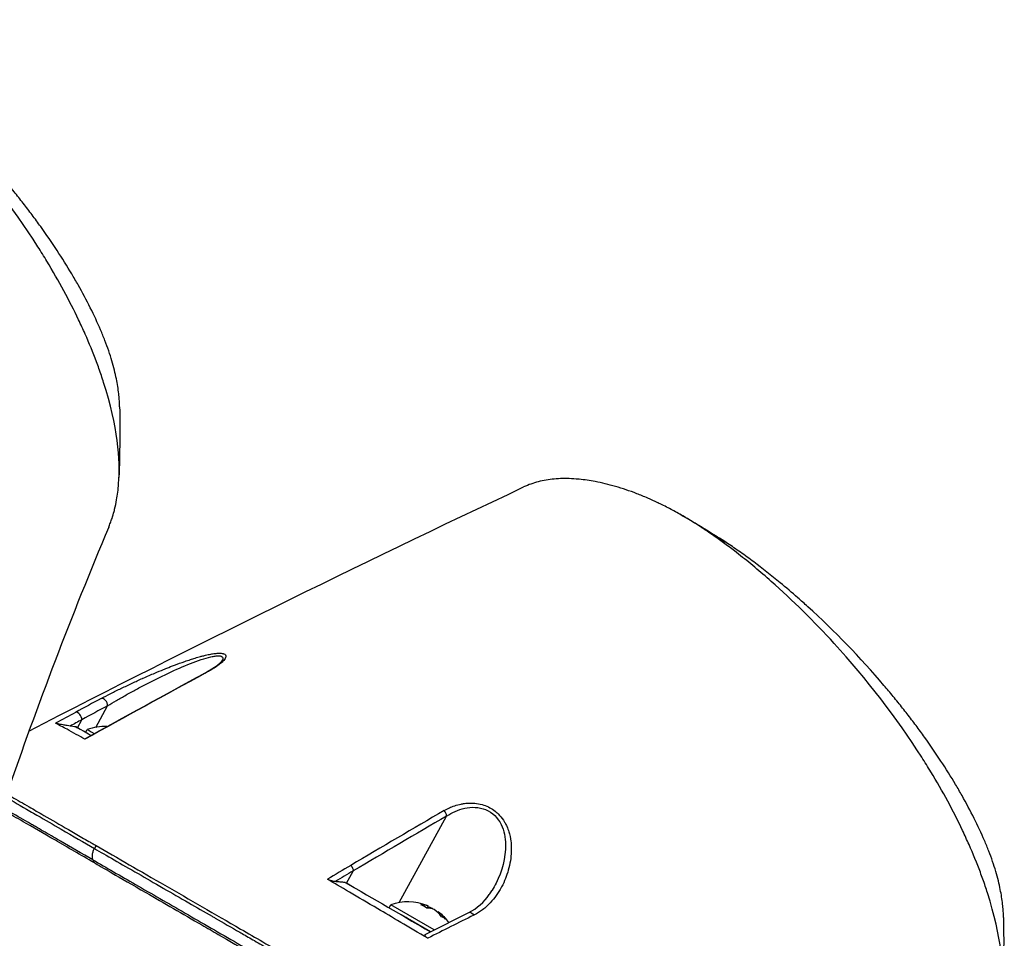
# Model space of a CAD drawing. Header units: millimetres. Extents: x 0 to 4378, y 0 to 2397.
# Tile 320 of 322: x 2702 to 2789, y 1945 to 2027. Entities that reach past the tile are written whole.
import ezdxf

# ---------------------------------------------------------------- set-up
doc = ezdxf.new("R2010")
doc.units = ezdxf.units.MM
doc.header["$LTSCALE"] = 0.2
doc.layers.add('01_Object Line', color=4, linetype='Continuous')

# ---------------------------------------------------------------- blocks, each defined once
blk = doc.blocks.new('A$C92b2c99e')
for p, q in [((-18.029, 1110.668), (-18.029, 1110.668)), ((-29.21, 1104.772), (-28.161, 1106.683)), ((-30.965, 1104.807), (-30.836, 1104.733)), ((-30.836, 1104.733), (-30.444, 1105.447)), ((-30.575, 1104.582), (-30.836, 1104.733)), ((-30.108, 1104.315), (-29.959, 1104.573)), ((-29.615, 1104.028), (-29.615, 1104.028)), ((-30.09, 1103.765), (-30.09, 1103.765)), ((5.426, 1097.443), (5.426, 1097.443)), ((-2.341, 1089.258), (1.867, 1096.921)), ((-29.185, 1094.311), (-29.331, 1094.058)), ((-7.002, 1090.972), (-6.406, 1092.056)), ((-7.126, 1091.043), (-7.002, 1090.972)), ((-6.317, 1090.576), (-7.002, 1090.972)), ((-3.238, 1088.801), (-3.089, 1089.06)), ((0.761, 1086.837), (-3.089, 1089.06)), ((0.145, 1088.771), (0.247, 1088.948)), ((0.592, 1088.709), (0.61, 1088.739)), ((1.087, 1088.381), (1.122, 1088.443)), ((3.837, 1088.38), (3.837, 1088.38)), ((0.441, 1086.676), (-2.158, 1088.176)), ((-1.55, 1087.824), (-1.55, 1087.825)), ((-1.55, 1087.824), (-1.55, 1087.824))]:
    blk.add_line(p, q)
for centre, start, end in [((-28.431, 1100.32), 87.31196, 109.76118), ((-28.431, 1100.32), 86.57303, 86.57396), ((-1.56, 1084.806), 67.98555, 109.76073), ((-1.56, 1084.806), 36.52422, 52.01445)]:
    blk.add_arc(centre, 4.52, start, end)
for centre, major_axis, ratio, start_param, end_param in [((12.816, 1083.885), (-1.496, 41.655), 0.767694, 5.786682, 5.852422), ((-53.896, 340.783), (435.313, 800.982), 0.572302, 0.719728, 0.72334), ((-47.92, 330.821), (434.089, 810.828), 0.577163, 0.716886, 0.720464), ((-28.521, 1106.876), (-0.237, 0.44), 0.615624, 3.963437, 6.144097), ((-54.305, 324.302), (444.564, 818.233), 0.57237, 0.723269, 0.725998), ((-30.804, 1105.64), (-0.239, 0.439), 0.6137, 3.961397, 6.133418), ((-48.228, 317.318), (441.655, 824.96), 0.577163, 0.720458, 0.722055), ((-26.971, 1102.848), (-2.988, 1.725), 0.000011, 6.283176, 6.938608), ((-27.121, 1102.588), (2.988, -1.725), 0.000011, 3.723709, 3.723722), ((-26.971, 1102.848), (2.988, -1.725), 0.000011, 3.813036, 3.813049), ((12.733, -107.442), (678.522, 1280.583), 0.58036, 0.750947, 0.759176), ((7.717, -108.26), (685.926, 1281.23), 0.577163, 0.753645, 0.761848), ((12.719, -113.602), (682.157, 1287.152), 0.580301, 0.759225, 0.761263), ((7.778, -113.939), (689.171, 1287.289), 0.577163, 0.761844, 0.763406), ((-1.689, 1087.906), (-32.305, 18.651), 0.000022, 1.401729, 1.636771), ((-1.817, 1084.954), (2.252, 3.901), 0.57735, 0.080554, 0.3277), ((-2.285, 1085.225), (2.14, 3.707), 0.816497, 6.1984, 6.367971), ((-1.304, 1084.658), (2.252, 3.901), 0.57735, 0.080554, 0.3277), ((-1.742, 1084.911), (2.252, 3.901), 0.816497, 0.080554, 0.114044), ((-1.379, 1084.702), (2.252, 3.901), 0.816497, 0.080554, 0.195507), ((-1.817, 1084.954), (2.252, 3.901), 0.57735, 6.169141, 6.202632), ((-1.742, 1084.911), (2.252, 3.901), 0.816497, 5.955485, 6.202632), ((-1.379, 1084.702), (2.252, 3.901), 0.816497, 5.955485, 6.202632), ((-8.485, 1072.562), (17.875, -30.96), 0.57735, 1.774055, 1.774076), ((-0.251, 1087.074), (-2.208, 1.275), 0.000022, 5.341258, 5.447657), ((-0.251, 1087.074), (-2.208, 1.275), 0.000022, 0.859657, 1.889101), ((-37.251, 314.311), (-485.437, -793.309), 0.582463, 3.889647, 3.895732), ((-0.535, 1084.215), (2.14, 3.707), 0.57735, 6.1984, 6.367971)]:
    blk.add_ellipse(centre, major_axis=major_axis, ratio=ratio, start_param=start_param, end_param=end_param)
for points, knots in [([(-28.062, 1122.487), (-28.06, 1122.49), (-28.059, 1122.493), (-28.007, 1122.619), (-27.958, 1122.743), (-27.863, 1122.996), (-27.814, 1123.135), (-27.704, 1123.466), (-27.643, 1123.669), (-27.569, 1123.942), (-27.551, 1124.013), (-27.468, 1124.344), (-27.409, 1124.621), (-27.278, 1125.357), (-27.219, 1125.829), (-27.024, 1128.475), (-27.268, 1131.403), (-28.573, 1135.501), (-28.639, 1135.701), (-28.779, 1136.116), (-28.852, 1136.324), (-28.997, 1136.73), (-29.071, 1136.931), (-29.449, 1137.938), (-29.782, 1138.754), (-30.332, 1139.998), (-30.524, 1140.417), (-31.535, 1142.543), (-32.476, 1144.28), (-33.794, 1146.457), (-34.061, 1146.887), (-36.567, 1150.818), (-39.202, 1154.235), (-43.885, 1159.357), (-45.764, 1161.205), (-48.638, 1163.742), (-49.601, 1164.544), (-51.527, 1166.048), (-52.505, 1166.761), (-53.468, 1167.407)], [0.71754, 0.71754, 0.71754, 0.71754, 0.718212, 0.718212, 0.74576, 0.74576, 0.776284, 0.776284, 0.820204, 0.820204, 0.834927, 0.834927, 0.896521, 0.896521, 0.995652, 0.995652, 1.428405, 1.428405, 1.450296, 1.450296, 1.471663, 1.471663, 1.492327, 1.492327, 1.574835, 1.574835, 1.616316, 1.616316, 1.784634, 1.784634, 1.826029, 1.826029, 2.164003, 2.164003, 2.373598, 2.373598, 2.479923, 2.479923, 2.586935, 2.586935, 2.586935, 2.586935]), ([(-27.094, 1133.13), (-27.096, 1133.262), (-27.1, 1133.397), (-27.115, 1133.7), (-27.127, 1133.87), (-27.151, 1134.125), (-27.16, 1134.213), (-27.218, 1134.728), (-27.29, 1135.171), (-27.43, 1135.865), (-27.487, 1136.117), (-27.62, 1136.65), (-27.695, 1136.928), (-27.865, 1137.499), (-27.96, 1137.794), (-28.167, 1138.397), (-28.28, 1138.704), (-28.519, 1139.321), (-28.647, 1139.633), (-29.33, 1141.231), (-29.997, 1142.564), (-30.954, 1144.257), (-31.144, 1144.585), (-31.748, 1145.599), (-32.181, 1146.29), (-33.097, 1147.684), (-33.58, 1148.386), (-34.333, 1149.435), (-34.586, 1149.781), (-35.102, 1150.471), (-35.364, 1150.815), (-35.893, 1151.495), (-36.164, 1151.838), (-36.715, 1152.521), (-37.001, 1152.869), (-37.412, 1153.361), (-37.546, 1153.518), (-39.777, 1156.14), (-42.063, 1158.5), (-44.72, 1160.911), (-45.015, 1161.175), (-45.831, 1161.891), (-46.352, 1162.334), (-47.653, 1163.409), (-48.436, 1164.025), (-49.607, 1164.9), (-49.996, 1165.183), (-50.772, 1165.731), (-51.158, 1165.995), (-51.544, 1166.251)], [1.308584, 1.308584, 1.308584, 1.308584, 1.384705, 1.384705, 1.477831, 1.477831, 1.526561, 1.526561, 1.759973, 1.759973, 1.890971, 1.890971, 2.029156, 2.029156, 2.171186, 2.171186, 2.316283, 2.316283, 2.460898, 2.460898, 3.049329, 3.049329, 3.189055, 3.189055, 3.478614, 3.478614, 3.769885, 3.769885, 3.913253, 3.913253, 4.056001, 4.056001, 4.19686, 4.19686, 4.341119, 4.341119, 4.411312, 4.411312, 5.498875, 5.498875, 5.634552, 5.634552, 5.872375, 5.872375, 6.229939, 6.229939, 6.408513, 6.408513, 6.587137, 6.587137, 6.587137, 6.587137]), ([(20.569, 1124.653), (20.268, 1124.796), (19.969, 1124.931), (19.674, 1125.058), (19.346, 1125.199), (19.022, 1125.331), (18.702, 1125.454), (18.381, 1125.578), (18.063, 1125.692), (17.75, 1125.798), (17.435, 1125.904), (17.125, 1126.002), (16.818, 1126.091), (16.205, 1126.27), (15.607, 1126.415), (15.024, 1126.525), (14.542, 1126.617), (14.07, 1126.685), (13.609, 1126.73), (13.517, 1126.738), (13.426, 1126.746), (13.335, 1126.753), (12.789, 1126.795), (12.264, 1126.802), (11.763, 1126.775), (11.258, 1126.747), (10.777, 1126.685), (10.319, 1126.588), (9.86, 1126.491), (9.425, 1126.358), (9.015, 1126.191), (8.903, 1126.145), (8.793, 1126.097), (8.684, 1126.046)], [0, 0, 0, 0, 0.0296065, 0.0296065, 0.0296065, 0.0625552, 0.0625552, 0.0625552, 0.0956223, 0.0956223, 0.0956223, 0.1287583, 0.1287583, 0.1287583, 0.1950345, 0.1950345, 0.1950345, 0.25, 0.25, 0.25, 0.2609996, 0.2609996, 0.2609996, 0.3271356, 0.3271356, 0.3271356, 0.3936018, 0.3936018, 0.3936018, 0.4600955, 0.4600955, 0.4600955, 0.4782522, 0.4782522, 0.4782522, 0.4782522]), ([(24.81, 1122.214), (24.791, 1122.226), (24.768, 1122.242), (24.719, 1122.274), (24.697, 1122.289), (24.629, 1122.335), (24.584, 1122.364), (24.449, 1122.454), (24.359, 1122.513), (24.089, 1122.688), (23.91, 1122.802), (23.373, 1123.138), (23.016, 1123.353), (22.307, 1123.761), (21.956, 1123.953), (21.432, 1124.227), (21.259, 1124.316), (20.999, 1124.445), (20.913, 1124.488), (20.784, 1124.551), (20.741, 1124.571), (20.676, 1124.602), (20.655, 1124.612), (20.609, 1124.635), (20.587, 1124.645), (20.569, 1124.653)], [0.000006, 0.000006, 0.000006, 0.000006, 0.0077656, 0.0077656, 0.0144608, 0.0144608, 0.0278513, 0.0278513, 0.0546324, 0.0546324, 0.1081958, 0.1081958, 0.2151263, 0.2151263, 0.321952, 0.321952, 0.3753541, 0.3753541, 0.4020519, 0.4020519, 0.4154008, 0.4154008, 0.4220656, 0.4220656, 0.4297877, 0.4297877, 0.4297877, 0.4297877]), ([(50.215, 1077.294), (50.216, 1077.297), (50.218, 1077.299), (50.27, 1077.425), (50.319, 1077.549), (50.414, 1077.802), (50.463, 1077.942), (50.573, 1078.273), (50.634, 1078.475), (50.708, 1078.748), (50.726, 1078.819), (50.809, 1079.151), (50.868, 1079.427), (50.999, 1080.163), (51.058, 1080.636), (51.252, 1083.281), (51.009, 1086.209), (49.704, 1090.307), (49.638, 1090.507), (49.498, 1090.923), (49.425, 1091.131), (49.28, 1091.537), (49.207, 1091.738), (48.828, 1092.745), (48.495, 1093.56), (47.945, 1094.804), (47.753, 1095.223), (46.742, 1097.349), (45.801, 1099.087), (44.483, 1101.263), (44.216, 1101.693), (41.711, 1105.624), (39.075, 1109.042), (34.392, 1114.164), (32.513, 1116.011), (29.639, 1118.549), (28.676, 1119.351), (26.751, 1120.855), (25.773, 1121.567), (24.81, 1122.214)], [0.717541, 0.717541, 0.717541, 0.717541, 0.718212, 0.718212, 0.74576, 0.74576, 0.776284, 0.776284, 0.820204, 0.820204, 0.834927, 0.834927, 0.896521, 0.896521, 0.995652, 0.995652, 1.428405, 1.428405, 1.450296, 1.450296, 1.471663, 1.471663, 1.492327, 1.492327, 1.574835, 1.574835, 1.616316, 1.616316, 1.784634, 1.784634, 1.826029, 1.826029, 2.164003, 2.164003, 2.373598, 2.373598, 2.479923, 2.479923, 2.586935, 2.586935, 2.586935, 2.586935]), ([(51.183, 1087.936), (51.181, 1088.069), (51.177, 1088.203), (51.162, 1088.506), (51.149, 1088.676), (51.126, 1088.931), (51.117, 1089.019), (51.059, 1089.534), (50.987, 1089.977), (50.847, 1090.672), (50.79, 1090.923), (50.657, 1091.456), (50.582, 1091.734), (50.412, 1092.305), (50.317, 1092.6), (50.11, 1093.204), (49.997, 1093.511), (49.758, 1094.127), (49.63, 1094.439), (48.947, 1096.037), (48.28, 1097.37), (47.323, 1099.063), (47.133, 1099.391), (46.529, 1100.405), (46.096, 1101.096), (45.18, 1102.49), (44.697, 1103.193), (43.944, 1104.242), (43.691, 1104.588), (43.175, 1105.278), (42.913, 1105.621), (42.385, 1106.302), (42.113, 1106.645), (41.563, 1107.327), (41.276, 1107.676), (40.865, 1108.167), (40.732, 1108.325), (38.5, 1110.947), (36.214, 1113.306), (33.557, 1115.717), (33.262, 1115.981), (32.446, 1116.697), (31.925, 1117.141), (30.624, 1118.216), (29.841, 1118.832), (28.67, 1119.707), (28.281, 1119.989), (27.505, 1120.537), (27.119, 1120.802), (26.734, 1121.057)], [1.308609, 1.308609, 1.308609, 1.308609, 1.384705, 1.384705, 1.477831, 1.477831, 1.526561, 1.526561, 1.759973, 1.759973, 1.890971, 1.890971, 2.029156, 2.029156, 2.171186, 2.171186, 2.316283, 2.316283, 2.460898, 2.460898, 3.049329, 3.049329, 3.189055, 3.189055, 3.478614, 3.478614, 3.769885, 3.769885, 3.913253, 3.913253, 4.056001, 4.056001, 4.19686, 4.19686, 4.341119, 4.341119, 4.411312, 4.411312, 5.498875, 5.498875, 5.634552, 5.634552, 5.872375, 5.872375, 6.229939, 6.229939, 6.408513, 6.408513, 6.587137, 6.587137, 6.587137, 6.587137]), ([(-28.718, 1107.332), (-28.465, 1107.468), (-28.178, 1107.617), (-27.881, 1107.768), (-27.577, 1107.921), (-27.263, 1108.076), (-26.966, 1108.219), (-26.954, 1108.225), (-26.942, 1108.231), (-26.931, 1108.236), (-26.63, 1108.381), (-26.314, 1108.531), (-25.996, 1108.678), (-25.684, 1108.823), (-25.369, 1108.966), (-25.061, 1109.103), (-25.04, 1109.112), (-25.019, 1109.121), (-24.999, 1109.131), (-24.653, 1109.284), (-24.319, 1109.429), (-23.975, 1109.575), (-23.723, 1109.681), (-23.465, 1109.789), (-23.195, 1109.898), (-23.105, 1109.934), (-23.015, 1109.97), (-22.926, 1110.005), (-22.69, 1110.099), (-22.459, 1110.189), (-22.233, 1110.275), (-21.922, 1110.393), (-21.651, 1110.491), (-21.327, 1110.604), (-21.151, 1110.664), (-20.99, 1110.718), (-20.826, 1110.771), (-20.688, 1110.816), (-20.549, 1110.86), (-20.399, 1110.906), (-20.234, 1110.955), (-20.076, 1111.001), (-19.924, 1111.042), (-19.882, 1111.054), (-19.842, 1111.064), (-19.803, 1111.075), (-19.701, 1111.101), (-19.605, 1111.126), (-19.487, 1111.154), (-19.323, 1111.193), (-19.169, 1111.225), (-19.025, 1111.251), (-18.965, 1111.262), (-18.912, 1111.271), (-18.859, 1111.28), (-18.785, 1111.291), (-18.711, 1111.302), (-18.624, 1111.312), (-18.561, 1111.319), (-18.503, 1111.324), (-18.448, 1111.328), (-18.32, 1111.336), (-18.21, 1111.337), (-18.107, 1111.329), (-18.045, 1111.324), (-17.985, 1111.315), (-17.929, 1111.302), (-17.902, 1111.295), (-17.877, 1111.287), (-17.854, 1111.279), (-17.788, 1111.254), (-17.739, 1111.22), (-17.709, 1111.178), (-17.68, 1111.136), (-17.67, 1111.086), (-17.677, 1111.032), (-17.678, 1111.028), (-17.678, 1111.025), (-17.679, 1111.021), (-17.688, 1110.971), (-17.713, 1110.913), (-17.751, 1110.852), (-17.815, 1110.75), (-17.917, 1110.641), (-18.022, 1110.543), (-18.058, 1110.51), (-18.098, 1110.476), (-18.14, 1110.44), (-18.299, 1110.308), (-18.5, 1110.165), (-18.696, 1110.038), (-18.715, 1110.025), (-18.735, 1110.012), (-18.755, 1110), (-18.813, 1109.963), (-18.873, 1109.925), (-18.934, 1109.889), (-18.989, 1109.856), (-19.043, 1109.823), (-19.095, 1109.793), (-19.104, 1109.788), (-19.113, 1109.783), (-19.122, 1109.778), (-19.242, 1109.708), (-19.361, 1109.643), (-19.522, 1109.556)], [0, 0, 0, 0, 0.06061, 0.06061, 0.06061, 0.122541, 0.122541, 0.122541, 0.125, 0.125, 0.125, 0.18804, 0.18804, 0.18804, 0.25, 0.25, 0.25, 0.254168, 0.254168, 0.254168, 0.323919, 0.323919, 0.323919, 0.375, 0.375, 0.375, 0.39207, 0.39207, 0.39207, 0.4375, 0.4375, 0.4375, 0.5, 0.5, 0.5, 0.533908, 0.533908, 0.533908, 0.5625, 0.5625, 0.5625, 0.59375, 0.59375, 0.59375, 0.602455, 0.602455, 0.602455, 0.625, 0.625, 0.625, 0.65625, 0.65625, 0.65625, 0.669312, 0.669312, 0.669312, 0.6875, 0.6875, 0.6875, 0.700546, 0.700546, 0.700546, 0.731289, 0.731289, 0.731289, 0.75, 0.75, 0.75, 0.759109, 0.759109, 0.759109, 0.785061, 0.785061, 0.785061, 0.81088, 0.81088, 0.81088, 0.8125, 0.8125, 0.8125, 0.835978, 0.835978, 0.835978, 0.875, 0.875, 0.875, 0.888263, 0.888263, 0.888263, 0.9375, 0.9375, 0.9375, 0.942362, 0.942362, 0.942362, 0.956225, 0.956225, 0.956225, 0.96875, 0.96875, 0.96875, 0.970886, 0.970886, 0.970886, 1, 1, 1, 1]), ([(-28.161, 1106.683), (-27.914, 1106.835), (-27.652, 1106.991), (-27.379, 1107.15), (-27.105, 1107.31), (-26.82, 1107.472), (-26.525, 1107.637), (-26.23, 1107.802), (-25.928, 1107.968), (-25.622, 1108.132), (-25.316, 1108.297), (-25.006, 1108.46), (-24.693, 1108.622), (-24.379, 1108.785), (-24.063, 1108.946), (-23.741, 1109.106), (-23.42, 1109.265), (-23.092, 1109.424), (-22.767, 1109.576), (-22.116, 1109.881), (-21.468, 1110.169), (-20.821, 1110.424), (-20.497, 1110.551), (-20.181, 1110.667), (-19.875, 1110.768), (-19.57, 1110.869), (-19.275, 1110.956), (-19.01, 1111.014), (-18.878, 1111.043), (-18.752, 1111.066), (-18.636, 1111.08), (-18.521, 1111.095), (-18.417, 1111.101), (-18.327, 1111.098), (-18.237, 1111.095), (-18.16, 1111.083), (-18.101, 1111.061), (-18.043, 1111.04), (-18.001, 1111.009), (-17.978, 1110.97), (-17.954, 1110.931), (-17.948, 1110.884), (-17.959, 1110.83), (-17.969, 1110.781), (-17.993, 1110.726), (-18.029, 1110.668)], [0, 0, 0, 0, 0.0645641, 0.0645641, 0.0645641, 0.1291281, 0.1291281, 0.1291281, 0.1936922, 0.1936922, 0.1936922, 0.2582563, 0.2582563, 0.2582563, 0.3228204, 0.3228204, 0.3228204, 0.3873844, 0.3873844, 0.3873844, 0.5165126, 0.5165126, 0.5165126, 0.5810767, 0.5810767, 0.5810767, 0.6456407, 0.6456407, 0.6456407, 0.6779228, 0.6779228, 0.6779228, 0.7102048, 0.7102048, 0.7102048, 0.7424869, 0.7424869, 0.7424869, 0.7747689, 0.7747689, 0.7747689, 0.8070509, 0.8070509, 0.8070509, 0.8367147, 0.8367147, 0.8367147, 0.8367147]), ([(-19.628, 1109.536), (-19.26, 1109.736), (-18.916, 1109.937), (-18.485, 1110.235), (-18.351, 1110.339), (-18.133, 1110.533), (-18.053, 1110.629), (-18.029, 1110.668)], [0, 0, 0, 0, 0.1540517, 0.1540517, 0.2386667, 0.2386667, 0.329116, 0.329116, 0.329116, 0.329116]), ([(-31.481, 1104.882), (-31.552, 1104.892), (-31.646, 1104.907), (-31.854, 1104.942), (-31.971, 1104.962), (-32.189, 1105.003), (-32.276, 1105.02), (-32.422, 1105.05), (-32.481, 1105.063), (-32.572, 1105.084), (-32.611, 1105.093), (-32.674, 1105.109), (-32.698, 1105.115), (-32.729, 1105.124), (-32.739, 1105.127), (-32.753, 1105.132), (-32.758, 1105.134), (-32.761, 1105.136)], [0.000232, 0.000232, 0.000232, 0.000232, 0.0359808, 0.0359808, 0.0704873, 0.0704873, 0.0988763, 0.0988763, 0.1227668, 0.1227668, 0.1415958, 0.1415958, 0.1576899, 0.1576899, 0.1672569, 0.1672569, 0.176809, 0.176809, 0.176809, 0.176809]), ([(-30.163, 1103.724), (-30.642, 1103.979), (-31.227, 1104.311), (-32.101, 1104.786), (-32.495, 1104.982), (-32.761, 1105.136)], [0.0000029, 0.0000029, 0.0000029, 0.0000029, 0.3832328, 0.3832328, 0.6375563, 0.6375563, 0.6375563, 0.6375563]), ([(-30.966, 1104.806), (-31.051, 1104.818), (-31.138, 1104.831), (-31.309, 1104.856), (-31.395, 1104.869), (-31.481, 1104.882)], [-0.08689932, -0.08689932, -0.08689932, -0.08689932, -0.04352603, -0.04352603, -0.00023242, -0.00023242, -0.00023242, -0.00023242]), ([(-29.646, 1104.046), (-29.656, 1104.052), (-29.666, 1104.058), (-29.675, 1104.063), (-29.906, 1104.198), (-30.107, 1104.316), (-30.289, 1104.42), (-30.294, 1104.423), (-30.299, 1104.426), (-30.305, 1104.429), (-30.591, 1104.593), (-30.812, 1104.713), (-30.966, 1104.806)], [0.2376651, 0.2376651, 0.2376651, 0.2376651, 0.2496691, 0.2496691, 0.2496691, 0.5366951, 0.5366951, 0.5366951, 0.5448948, 0.5448948, 0.5448948, 1, 1, 1, 1]), ([(-30.163, 1103.724), (-30.175, 1103.73), (-30.18, 1103.735), (-30.185, 1103.744), (-30.184, 1103.748), (-30.179, 1103.752), (-30.178, 1103.752), (-30.177, 1103.753)], [0, 0, 0, 0, 0.00895126, 0.00895126, 0.01944765, 0.01944765, 0.0212621, 0.0212621, 0.0212621, 0.0212621]), ([(-37.082, 1098.871), (-36.939, 1098.788), (-36.791, 1098.703), (-36.167, 1098.343), (-35.656, 1098.048), (-34.695, 1097.493), (-34.261, 1097.243), (-33.125, 1096.586), (-32.397, 1096.166), (-31.238, 1095.497), (-30.842, 1095.268), (-30.231, 1094.916), (-30.025, 1094.797), (-29.713, 1094.616), (-29.608, 1094.556), (-29.45, 1094.465), (-29.397, 1094.434), (-29.318, 1094.388), (-29.291, 1094.373), (-29.238, 1094.342), (-29.211, 1094.327), (-29.185, 1094.311)], [-1.389442, -1.389442, -1.389442, -1.389442, -1.28633, -1.28633, -0.964845, -0.964845, -0.723574, -0.723574, -0.36177, -0.36177, -0.180858, -0.180858, -0.090444, -0.090444, -0.045229, -0.045229, -0.022617, -0.022617, -0.011309, -0.011309, -0.000001, -0.000001, -0.000001, -0.000001]), ([(-29.319, 1092.772), (-29.942, 1093.132), (-30.544, 1093.479), (-31.7, 1094.147), (-32.253, 1094.466), (-33.842, 1095.383), (-34.794, 1095.933), (-36.205, 1096.748), (-36.719, 1097.044), (-37.451, 1097.467), (-37.701, 1097.611), (-38.203, 1097.901), (-38.451, 1098.044), (-38.896, 1098.301), (-39.095, 1098.416), (-39.277, 1098.521)], [0, 0, 0, 0, 0.264332, 0.264332, 0.528758, 0.528758, 1.056139, 1.056139, 1.406505, 1.406505, 1.606603, 1.606603, 1.835356, 1.835356, 2.053692, 2.053692, 2.053692, 2.053692]), ([(-29.47, 1093.05), (-30.421, 1093.604), (-31.389, 1094.158), (-32.335, 1094.704), (-32.362, 1094.719), (-32.389, 1094.735), (-32.416, 1094.751), (-32.903, 1095.032), (-33.383, 1095.309), (-33.853, 1095.582), (-34.089, 1095.718), (-34.322, 1095.852), (-34.551, 1095.985), (-34.666, 1096.051), (-34.78, 1096.117), (-34.893, 1096.183), (-34.948, 1096.214), (-35.002, 1096.246), (-35.056, 1096.277), (-35.058, 1096.278), (-35.06, 1096.279), (-35.063, 1096.281), (-35.119, 1096.313), (-35.199, 1096.36), (-35.231, 1096.378), (-35.733, 1096.669), (-36.356, 1097.029), (-37.021, 1097.414), (-37.353, 1097.607), (-37.696, 1097.805), (-38.036, 1098.002), (-38.133, 1098.059), (-38.231, 1098.115), (-38.328, 1098.171)], [0.0000259, 0.0000259, 0.0000259, 0.0000259, 0.0607503, 0.0607503, 0.0607503, 0.0625, 0.0625, 0.0625, 0.09375, 0.09375, 0.09375, 0.109375, 0.109375, 0.109375, 0.1171875, 0.1171875, 0.1171875, 0.1209386, 0.1209386, 0.1209386, 0.1210938, 0.1210938, 0.1210938, 0.125, 0.125, 0.125, 0.1875, 0.1875, 0.1875, 0.21875, 0.21875, 0.21875, 0.2277446, 0.2277446, 0.2277446, 0.2277446]), ([(-37.226, 1098.625), (-36.541, 1098.228), (-35.805, 1097.801), (-35.048, 1097.363), (-34.837, 1097.241), (-34.626, 1097.118), (-34.413, 1096.995), (-33.699, 1096.582), (-32.975, 1096.163), (-32.263, 1095.751), (-31.242, 1095.161), (-30.24, 1094.582), (-29.331, 1094.058)], [0.8046265, 0.8046265, 0.8046265, 0.8046265, 0.8597114, 0.8597114, 0.8597114, 0.875, 0.875, 0.875, 0.9263298, 0.9263298, 0.9263298, 0.9999663, 0.9999663, 0.9999663, 0.9999663]), ([(1.654, 1097.412), (1.802, 1097.499), (1.953, 1097.577), (2.107, 1097.647), (2.261, 1097.717), (2.391, 1097.77), (2.578, 1097.833), (2.765, 1097.896), (2.952, 1097.947), (3.14, 1097.985), (3.243, 1098.006), (3.338, 1098.022), (3.439, 1098.035), (3.52, 1098.046), (3.606, 1098.055), (3.702, 1098.062), (4.133, 1098.092), (4.562, 1098.062), (5.015, 1097.934), (5.2, 1097.882), (5.386, 1097.812), (5.561, 1097.728), (5.927, 1097.552), (6.2, 1097.337), (6.432, 1097.108), (6.6, 1096.944), (6.766, 1096.742), (6.896, 1096.55), (6.92, 1096.513), (6.943, 1096.478), (6.963, 1096.446), (7.018, 1096.358), (7.07, 1096.266), (7.117, 1096.172), (7.144, 1096.119), (7.169, 1096.065), (7.194, 1096.011), (7.262, 1095.859), (7.331, 1095.671), (7.373, 1095.536), (7.457, 1095.266), (7.517, 1094.984), (7.553, 1094.692), (7.572, 1094.544), (7.585, 1094.38), (7.59, 1094.221), (7.596, 1094.066), (7.595, 1093.914), (7.59, 1093.781), (7.571, 1093.24), (7.479, 1092.675), (7.328, 1092.138), (7.182, 1091.618), (6.996, 1091.143), (6.734, 1090.652), (6.726, 1090.636), (6.717, 1090.62), (6.708, 1090.604), (6.57, 1090.35), (6.421, 1090.109), (6.259, 1089.881), (6.096, 1089.654), (5.942, 1089.461), (5.734, 1089.239), (5.725, 1089.228), (5.715, 1089.218), (5.705, 1089.208), (5.508, 1088.999), (5.317, 1088.823), (5.079, 1088.641), (5.067, 1088.632), (5.054, 1088.622), (5.042, 1088.613), (4.808, 1088.437), (4.603, 1088.311), (4.273, 1088.147)], [0, 0, 0, 0, 0.03125, 0.03125, 0.03125, 0.0625, 0.0625, 0.0625, 0.09375, 0.09375, 0.09375, 0.110985, 0.110985, 0.110985, 0.125, 0.125, 0.125, 0.1875, 0.1875, 0.1875, 0.213151, 0.213151, 0.213151, 0.266654, 0.266654, 0.266654, 0.305187, 0.305187, 0.305187, 0.3125, 0.3125, 0.3125, 0.332554, 0.332554, 0.332554, 0.34375, 0.34375, 0.34375, 0.375, 0.375, 0.375, 0.4375, 0.4375, 0.4375, 0.469225, 0.469225, 0.469225, 0.5, 0.5, 0.5, 0.625, 0.625, 0.625, 0.746043, 0.746043, 0.746043, 0.75, 0.75, 0.75, 0.8125, 0.8125, 0.8125, 0.875, 0.875, 0.875, 0.877935, 0.877935, 0.877935, 0.9375, 0.9375, 0.9375, 0.940676, 0.940676, 0.940676, 1, 1, 1, 1]), ([(1.867, 1096.921), (2.346, 1097.236), (2.871, 1097.48), (4.06, 1097.737), (4.719, 1097.734), (5.921, 1097.245), (6.408, 1096.75), (6.965, 1095.623), (7.072, 1095.003), (7.096, 1093.196), (6.765, 1092.027), (6.139, 1090.766), (6.022, 1090.553), (5.897, 1090.347)], [0, 0, 0, 0, 0.125, 0.125, 0.25, 0.25, 0.375, 0.375, 0.5, 0.5, 0.75, 0.75, 0.8020316, 0.8020316, 0.8020316, 0.8020316]), ([(-29.33, 1094.057), (-29.354, 1094.015), (-29.376, 1093.972), (-29.397, 1093.927), (-29.418, 1093.882), (-29.437, 1093.835), (-29.454, 1093.788), (-29.471, 1093.741), (-29.486, 1093.694), (-29.498, 1093.646), (-29.511, 1093.599), (-29.52, 1093.551), (-29.527, 1093.505), (-29.533, 1093.459), (-29.536, 1093.414), (-29.536, 1093.371), (-29.537, 1093.328), (-29.534, 1093.287), (-29.529, 1093.248), (-29.524, 1093.209), (-29.516, 1093.173), (-29.506, 1093.14), (-29.496, 1093.107), (-29.483, 1093.076), (-29.469, 1093.049)], [0, 0, 0, 0, 0.125, 0.125, 0.125, 0.25, 0.25, 0.25, 0.375, 0.375, 0.375, 0.5, 0.5, 0.5, 0.625, 0.625, 0.625, 0.75, 0.75, 0.75, 0.875, 0.875, 0.875, 1, 1, 1, 1]), ([(-29.33, 1094.057), (-28.279, 1093.45), (-26.999, 1092.712), (-25.458, 1091.823), (-24.772, 1091.428), (-24.036, 1091.003), (-23.247, 1090.549), (-23.231, 1090.539), (-23.214, 1090.53), (-23.198, 1090.52), (-22.494, 1090.115), (-21.749, 1089.686), (-20.963, 1089.233), (-20.305, 1088.853), (-19.618, 1088.458), (-18.903, 1088.046), (-18.811, 1087.993), (-18.719, 1087.94), (-18.626, 1087.886), (-17.928, 1087.484), (-17.204, 1087.067), (-16.456, 1086.636), (-16.389, 1086.598), (-16.321, 1086.559), (-16.254, 1086.52), (-15.895, 1086.313), (-15.531, 1086.104), (-15.162, 1085.891), (-14.942, 1085.765), (-14.721, 1085.637), (-14.498, 1085.509), (-14.387, 1085.445), (-14.275, 1085.38), (-14.162, 1085.315), (-14.061, 1085.257), (-13.982, 1085.211), (-13.864, 1085.144), (-13.851, 1085.136), (-13.837, 1085.128), (-13.824, 1085.12), (-12.333, 1084.262), (-10.938, 1083.459), (-9.646, 1082.715), (-8.812, 1082.235), (-8.021, 1081.78), (-7.274, 1081.349), (-6.425, 1080.86), (-5.632, 1080.404), (-4.895, 1079.979), (-4.241, 1079.603), (-3.632, 1079.252), (-3.065, 1078.925), (-1.982, 1078.302), (-1.054, 1077.767), (-0.272, 1077.317), (-0.099, 1077.218), (0.067, 1077.122), (0.225, 1077.031), (0.663, 1076.779), (1.046, 1076.558), (1.377, 1076.368), (1.543, 1076.272), (1.695, 1076.185), (1.834, 1076.105), (1.878, 1076.079), (1.92, 1076.055), (1.962, 1076.031), (1.986, 1076.017), (2.01, 1076.003), (2.033, 1075.99), (2.064, 1075.972), (2.095, 1075.954), (2.125, 1075.937), (2.14, 1075.928), (2.155, 1075.92), (2.169, 1075.911), (2.174, 1075.909), (2.175, 1075.908), (2.177, 1075.907), (2.178, 1075.906), (2.179, 1075.906), (2.183, 1075.903), (2.187, 1075.901), (2.196, 1075.896), (2.212, 1075.887), (2.703, 1075.604), (3.188, 1075.325), (3.667, 1075.049), (5.139, 1074.201), (6.556, 1073.385), (7.918, 1072.601), (9.323, 1071.792), (10.669, 1071.016), (11.959, 1070.273), (13.292, 1069.505), (14.565, 1068.773), (15.779, 1068.073), (16.181, 1067.841), (16.578, 1067.613), (16.968, 1067.388), (17.181, 1067.266), (17.392, 1067.144), (17.602, 1067.023), (18.205, 1066.676), (18.793, 1066.337), (19.366, 1066.007), (20.544, 1065.328), (21.659, 1064.686), (22.712, 1064.08), (23.255, 1063.767), (23.781, 1063.464), (24.292, 1063.17), (24.814, 1062.869), (25.319, 1062.578), (25.808, 1062.296), (26.364, 1061.976), (26.9, 1061.667), (27.416, 1061.37)], [0.0000003, 0.0000003, 0.0000003, 0.0000003, 0.0859853, 0.0859853, 0.0859853, 0.1241981, 0.1241981, 0.1241981, 0.125, 0.125, 0.125, 0.1589987, 0.1589987, 0.1589987, 0.1875, 0.1875, 0.1875, 0.1911709, 0.1911709, 0.1911709, 0.21875, 0.21875, 0.21875, 0.2212271, 0.2212271, 0.2212271, 0.234375, 0.234375, 0.234375, 0.2421875, 0.2421875, 0.2421875, 0.2460938, 0.2460938, 0.2460938, 0.2496161, 0.2496161, 0.2496161, 0.25, 0.25, 0.25, 0.2912742, 0.2912742, 0.2912742, 0.3179228, 0.3179228, 0.3179228, 0.3481944, 0.3481944, 0.3481944, 0.375, 0.375, 0.375, 0.4261619, 0.4261619, 0.4261619, 0.4375, 0.4375, 0.4375, 0.46875, 0.46875, 0.46875, 0.484375, 0.484375, 0.484375, 0.4893023, 0.4893023, 0.4893023, 0.4921875, 0.4921875, 0.4921875, 0.4960938, 0.4960938, 0.4960938, 0.4980469, 0.4980469, 0.4980469, 0.4986572, 0.4986572, 0.4986572, 0.4992676, 0.4992676, 0.4992676, 0.5, 0.5, 0.5, 0.5215625, 0.5215625, 0.5215625, 0.5877727, 0.5877727, 0.5877727, 0.656049, 0.656049, 0.656049, 0.7265974, 0.7265974, 0.7265974, 0.75, 0.75, 0.75, 0.7627993, 0.7627993, 0.7627993, 0.7996666, 0.7996666, 0.7996666, 0.8755356, 0.8755356, 0.8755356, 0.9146293, 0.9146293, 0.9146293, 0.9545641, 0.9545641, 0.9545641, 1, 1, 1, 1]), ([(-29.185, 1094.311), (-28.246, 1093.77), (-27.262, 1093.202), (-25.222, 1092.024), (-24.168, 1091.415), (-20.923, 1089.542), (-18.671, 1088.242), (-15.725, 1086.541), (-15.07, 1086.162), (-13.663, 1085.35), (-12.912, 1084.917), (-10.161, 1083.328), (-8.167, 1082.177), (-5.681, 1080.742), (-5.162, 1080.442), (-3.458, 1079.458), (-2.284, 1078.781), (0.116, 1077.395), (1.34, 1076.688), (3.167, 1075.634), (3.785, 1075.277), (5.031, 1074.558), (5.659, 1074.195), (6.924, 1073.464), (7.562, 1073.096), (9.533, 1071.958), (10.842, 1071.203), (12.776, 1070.086), (13.43, 1069.708), (14.746, 1068.949), (15.407, 1068.567), (16.733, 1067.802), (17.398, 1067.418), (18.383, 1066.849), (18.713, 1066.658), (19.721, 1066.077), (20.388, 1065.691), (22.459, 1064.496), (23.811, 1063.715), (25.407, 1062.794), (25.715, 1062.616), (26.427, 1062.205), (26.826, 1061.974), (27.477, 1061.599), (27.711, 1061.464), (28.02, 1061.285), (28.064, 1061.259), (28.163, 1061.203), (28.214, 1061.173), (28.444, 1061.041), (28.581, 1060.961), (28.83, 1060.817), (28.899, 1060.778), (29.101, 1060.661), (29.204, 1060.601), (29.423, 1060.475), (29.531, 1060.413), (29.709, 1060.31), (29.779, 1060.269), (29.912, 1060.193), (29.969, 1060.16), (30.106, 1060.081), (30.179, 1060.039), (30.315, 1059.96), (30.377, 1059.925), (31.303, 1059.39), (32.124, 1058.916), (33.396, 1058.182), (33.874, 1057.906), (34.769, 1057.389), (35.19, 1057.146), (35.785, 1056.802), (35.975, 1056.693), (36.531, 1056.372), (36.884, 1056.168), (38.477, 1055.248), (39.471, 1054.674), (40.191, 1054.259), (40.227, 1054.238), (40.297, 1054.198), (40.33, 1054.178), (40.396, 1054.14), (40.428, 1054.122), (40.483, 1054.09), (40.507, 1054.076), (40.651, 1053.994), (40.754, 1053.934), (40.867, 1053.868), (40.891, 1053.855), (40.933, 1053.83), (40.952, 1053.819), (40.988, 1053.799), (41.005, 1053.789), (41.041, 1053.768), (41.06, 1053.757), (41.093, 1053.738), (41.108, 1053.73), (41.135, 1053.714), (41.147, 1053.707), (41.162, 1053.698), (41.166, 1053.696), (41.175, 1053.691), (41.18, 1053.688), (41.188, 1053.683), (41.191, 1053.682), (41.194, 1053.68), (41.195, 1053.679), (41.195, 1053.679)], [-21.001083, -21.001083, -21.001083, -21.001083, -20.328863, -20.328863, -19.655828, -19.655828, -18.308332, -18.308332, -17.924512, -17.924512, -17.485993, -17.485993, -16.316696, -16.316696, -16.006668, -16.006668, -15.296307, -15.296307, -14.534305, -14.534305, -14.139555, -14.139555, -13.730091, -13.730091, -13.30546, -13.30546, -12.401825, -12.401825, -11.929878, -11.929878, -11.437802, -11.437802, -10.9252, -10.9252, -10.663362, -10.663362, -10.117833, -10.117833, -8.934625, -8.934625, -8.645977, -8.645977, -8.260408, -8.260408, -8.006475, -8.006475, -7.961161, -7.961161, -7.91407, -7.91407, -7.778509, -7.778509, -7.724161, -7.724161, -7.666804, -7.666804, -7.602838, -7.602838, -7.565627, -7.565627, -7.532521, -7.532521, -7.488032, -7.488032, -7.450837, -7.450837, -6.924212, -6.924212, -6.587553, -6.587553, -6.265466, -6.265466, -6.109966, -6.109966, -5.79866, -5.79866, -4.627003, -4.627003, -4.564096, -4.564096, -4.501625, -4.501625, -4.439084, -4.439084, -4.389917, -4.389917, -4.135415, -4.135415, -4.06302, -4.06302, -4.00074, -4.00074, -3.938004, -3.938004, -3.858125, -3.858125, -3.782258, -3.782258, -3.697501, -3.697501, -3.658476, -3.658476, -3.601749, -3.601749, -3.53559, -3.53559, -3.48246, -3.48246, -3.48246, -3.48246]), ([(-29.469, 1093.049), (-28.275, 1092.359), (-27.006, 1091.627), (-25.683, 1090.863), (-24.976, 1090.456), (-24.254, 1090.039), (-23.521, 1089.616), (-22.786, 1089.193), (-22.04, 1088.762), (-21.285, 1088.327), (-20.53, 1087.892), (-19.765, 1087.451), (-18.996, 1087.007), (-18.225, 1086.563), (-17.449, 1086.116), (-16.671, 1085.667), (-15.891, 1085.217), (-15.108, 1084.766), (-14.326, 1084.315), (-12.942, 1083.517), (-11.558, 1082.719), (-10.183, 1081.927), (-9.402, 1081.477), (-8.624, 1081.028), (-7.85, 1080.583), (-7.065, 1080.13), (-6.284, 1079.68), (-5.508, 1079.233), (-3.966, 1078.344), (-2.446, 1077.467), (-0.955, 1076.608), (-0.213, 1076.18), (0.521, 1075.757), (1.248, 1075.338), (1.814, 1075.012), (2.375, 1074.688), (2.931, 1074.368), (4.363, 1073.542), (5.763, 1072.735), (7.128, 1071.949), (8.495, 1071.161), (9.826, 1070.393), (11.121, 1069.647), (12.417, 1068.9), (13.677, 1068.174), (14.897, 1067.47), (15.508, 1067.118), (16.109, 1066.771), (16.7, 1066.431), (17.292, 1066.09), (17.874, 1065.754), (18.445, 1065.425), (19.589, 1064.765), (20.694, 1064.129), (21.756, 1063.516), (22.288, 1063.21), (22.809, 1062.909), (23.319, 1062.615), (23.83, 1062.321), (24.33, 1062.033), (24.819, 1061.751), (25.363, 1061.437), (25.893, 1061.132), (26.41, 1060.834)], [0, 0, 0, 0, 0.0671031, 0.0671031, 0.0671031, 0.1029277, 0.1029277, 0.1029277, 0.1387919, 0.1387919, 0.1387919, 0.1747111, 0.1747111, 0.1747111, 0.2106779, 0.2106779, 0.2106779, 0.2467042, 0.2467042, 0.2467042, 0.3103939, 0.3103939, 0.3103939, 0.3465771, 0.3465771, 0.3465771, 0.383319, 0.383319, 0.383319, 0.4564224, 0.4564224, 0.4564224, 0.4927866, 0.4927866, 0.4927866, 0.5210907, 0.5210907, 0.5210907, 0.5939582, 0.5939582, 0.5939582, 0.6669229, 0.6669229, 0.6669229, 0.7399622, 0.7399622, 0.7399622, 0.7765034, 0.7765034, 0.7765034, 0.8130598, 0.8130598, 0.8130598, 0.886194, 0.886194, 0.886194, 0.9227702, 0.9227702, 0.9227702, 0.9593497, 0.9593497, 0.9593497, 1, 1, 1, 1]), ([(-29.319, 1092.772), (-28.793, 1092.468), (-27.19, 1091.543), (-23.169, 1089.221), (-21.517, 1088.267), (-19.333, 1087.007), (-18.846, 1086.725), (-14.433, 1084.178), (-10.428, 1081.865), (-5.436, 1078.983), (-4.339, 1078.35), (-0.68, 1076.237), (1.828, 1074.789), (5.521, 1072.657), (6.789, 1071.926), (9.342, 1070.451), (10.627, 1069.709), (13.233, 1068.205), (14.549, 1067.445), (17.201, 1065.914), (18.53, 1065.147), (20.466, 1064.029), (21.113, 1063.656), (22.802, 1062.68), (23.818, 1062.094), (25.024, 1061.398), (25.262, 1061.26), (25.648, 1061.037), (25.79, 1060.955), (26.082, 1060.787), (26.194, 1060.722), (26.435, 1060.583), (26.562, 1060.51), (26.8, 1060.372), (26.911, 1060.308), (27.22, 1060.13), (27.419, 1060.015), (27.673, 1059.868), (27.729, 1059.836), (27.849, 1059.766), (27.912, 1059.73), (28.131, 1059.604), (28.239, 1059.541), (28.656, 1059.301), (28.935, 1059.14), (30.319, 1058.341), (31.361, 1057.739), (32.761, 1056.931), (33.187, 1056.685), (34.379, 1055.997), (35.096, 1055.583), (36.327, 1054.872), (36.855, 1054.567), (37.525, 1054.181), (37.721, 1054.067), (38.257, 1053.758), (38.555, 1053.586), (39.006, 1053.326), (39.168, 1053.232), (39.367, 1053.117), (39.411, 1053.092), (39.393, 1053.102), (39.376, 1053.112), (39.317, 1053.146), (39.278, 1053.169), (39.167, 1053.233), (39.092, 1053.276), (39, 1053.329)], [-15.738203, -15.738203, -15.738203, -15.738203, -14.793481, -14.793481, -14.173934, -14.173934, -13.996984, -13.996984, -12.579476, -12.579476, -12.176243, -12.176243, -11.215253, -11.215253, -10.695697, -10.695697, -10.142358, -10.142358, -9.539575, -9.539575, -8.883963, -8.883963, -8.543526, -8.543526, -7.972636, -7.972636, -7.829924, -7.829924, -7.73886, -7.73886, -7.680875, -7.680875, -7.616244, -7.616244, -7.560081, -7.560081, -7.459116, -7.459116, -7.430908, -7.430908, -7.397967, -7.397967, -7.318024, -7.318024, -7.146824, -7.146824, -6.455961, -6.455961, -6.135134, -6.135134, -5.518203, -5.518203, -4.951279, -4.951279, -4.691225, -4.691225, -4.182012, -4.182012, -3.710062, -3.710062, -3.272291, -3.272291, -3.069642, -3.069642, -2.879581, -2.879581, -2.656561, -2.656561, -2.656561, -2.656561]), ([(-7.989, 1091.116), (-8.089, 1091.125), (-8.196, 1091.144), (-8.376, 1091.192), (-8.448, 1091.216), (-8.545, 1091.255), (-8.576, 1091.269), (-8.635, 1091.297), (-8.662, 1091.312), (-8.688, 1091.327)], [0, 0, 0, 0, 0.049407, 0.049407, 0.0845377, 0.0845377, 0.1006426, 0.1006426, 0.1144911, 0.1144911, 0.1144911, 0.1144911]), ([(0.202, 1086.11), (-1.49, 1087.086), (-3.027, 1088.004), (-6.046, 1089.776), (-7.596, 1090.677), (-8.688, 1091.327)], [0.000003, 0.000003, 0.000003, 0.000003, 0.596138, 0.596138, 1.498187, 1.498187, 1.498187, 1.498187]), ([(-7.126, 1091.043), (-7.27, 1091.055), (-7.413, 1091.067), (-7.701, 1091.092), (-7.845, 1091.104), (-7.989, 1091.116)], [-0.1420846, -0.1420846, -0.1420846, -0.1420846, -0.071052, -0.071052, 0, 0, 0, 0]), ([(3.837, 1088.38), (4.583, 1088.752), (5.173, 1089.302), (5.721, 1090.075), (5.794, 1090.184), (5.863, 1090.296)], [0, 0, 0, 0, 0.3192859, 0.3192859, 0.3700281, 0.3700281, 0.3700281, 0.3700281]), ([(3.837, 1088.38), (3.859, 1088.391), (3.884, 1088.397), (3.912, 1088.398), (4.042, 1088.4), (4.193, 1088.27), (4.273, 1088.147)], [0.3887261, 0.3887261, 0.3887261, 0.3887261, 0.4975483, 0.4975483, 0.4975483, 1, 1, 1, 1]), ([(-11.504, 1040.257), (-11.685, 1044.464), (-12.544, 1048.987), (-15.494, 1058.062), (-17.526, 1062.53), (-21.271, 1068.848), (-22.62, 1070.869), (-26.19, 1075.636), (-28.502, 1078.242), (-33.559, 1083.017), (-36.286, 1085.099), (-39.032, 1086.725)], [0.000001, 0.000001, 0.000001, 0.000001, 1.509107, 1.509107, 2.980726, 2.980726, 3.709428, 3.709428, 4.786993, 4.786993, 5.948512, 5.948512, 5.948512, 5.948512]), ([(0.202, 1086.11), (0.184, 1086.12), (0.167, 1086.131), (0.133, 1086.153), (0.117, 1086.165), (0.074, 1086.198), (0.049, 1086.22), (0.005, 1086.265), (-0.013, 1086.288), (-0.041, 1086.336), (-0.049, 1086.361), (-0.045, 1086.414), (-0.027, 1086.439), (0.011, 1086.459), (0.012, 1086.459), (0.013, 1086.46)], [0.00000015, 0.00000015, 0.00000015, 0.00000015, 0.00611289, 0.00611289, 0.01218263, 0.01218263, 0.02278958, 0.02278958, 0.03513431, 0.03513431, 0.05083858, 0.05083858, 0.07078886, 0.07078886, 0.07133703, 0.07133703, 0.07133703, 0.07133703])]:
    blk.add_open_spline(points, degree=3, knots=knots)
for points in [[(-27.094, 1133.13), (-27.069, 1131.173), (-27.073, 1129.059), (-27.151, 1126.897)], [(-35.128, 1104.436), (-20.659, 1111.915), (-6.082, 1119.101), (8.684, 1126.046)], [(22.271, 1123.778), (23.698, 1122.984), (25.113, 1122.119), (26.511, 1121.204)], [(-28.062, 1122.487), (-31.362, 1114.641), (-34.399, 1106.701), (-37.081, 1098.873)], [(26.725, 1121.063), (26.654, 1121.11), (26.582, 1121.157), (26.511, 1121.204)], [(-30.177, 1103.753), (-26.657, 1105.701), (-23.137, 1107.629), (-19.618, 1109.536)], [(-19.522, 1109.556), (-23.069, 1107.633), (-26.616, 1105.689), (-30.163, 1103.724)], [(-19.618, 1109.536), (-19.589, 1109.552), (-19.557, 1109.559), (-19.522, 1109.556)], [(1.867, 1096.921), (1.866, 1097.071), (1.773, 1097.287), (1.654, 1097.412)], [(-29.469, 1093.049), (-29.419, 1092.956), (-29.369, 1092.864), (-29.319, 1092.772)], [(-6.626, 1092.55), (-6.505, 1092.425), (-6.409, 1092.208), (-6.406, 1092.056)], [(5.897, 1090.347), (5.886, 1090.33), (5.876, 1090.312), (5.865, 1090.295)], [(0.013, 1086.46), (1.288, 1087.104), (2.562, 1087.744), (3.837, 1088.38)], [(-1.55, 1087.824), (-1.616, 1087.863), (-1.681, 1087.9), (-1.745, 1087.937)], [(51.183, 1087.936), (51.208, 1085.979), (51.204, 1083.865), (51.126, 1081.704)]]:
    blk.add_open_spline(points, degree=3)

msp = doc.modelspace()

# ---------------------------------------------------------------- block references
at = {"layer": '01_Object Line'}
msp.add_blockref('A$C92b2c99e', (2737.807, 859.146), dxfattribs=at)

doc.saveas('drawing.dxf')
